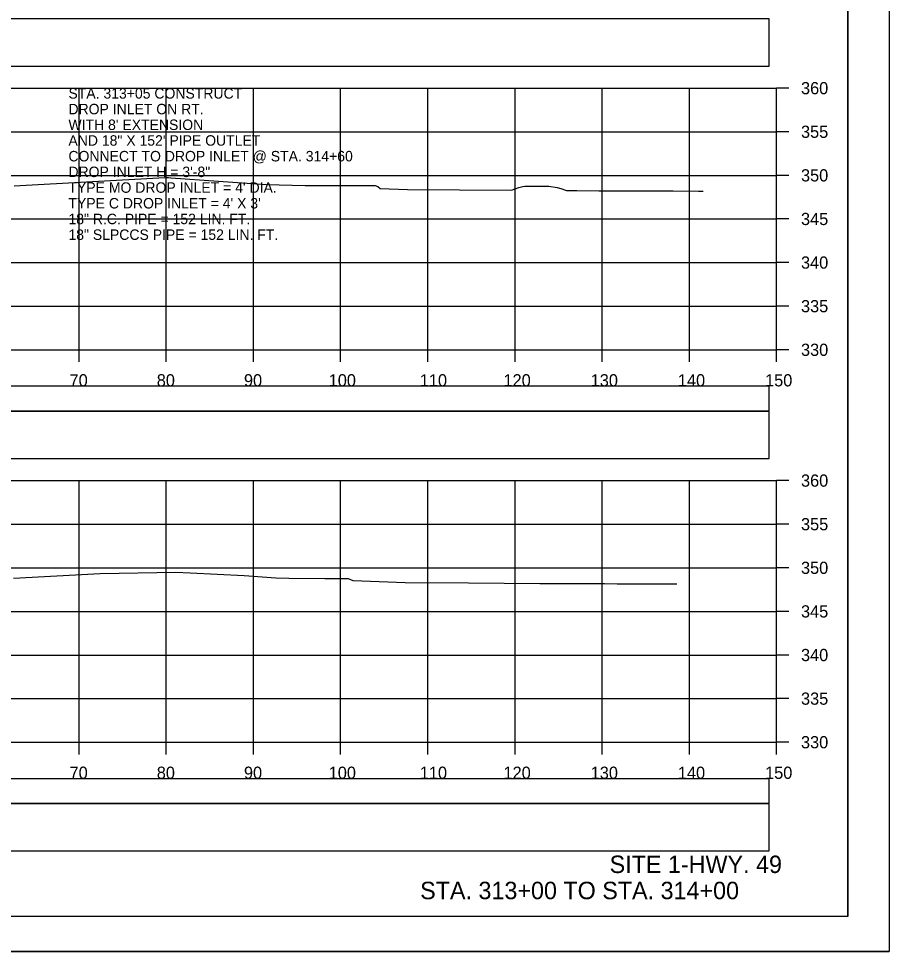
# Model space of a CAD drawing. Extents: x 1368122 to 1710785, y 373130 to 557566.
# Drawn here: x 1369418.6 to 1369518.5, y 374837 to 374944 of the extents above; entities that cross this region are included whole.
import ezdxf

# ---------------------------------------------------------------- set-up
doc = ezdxf.new("R2010")
doc.units = 0
for name, color, linetype in [('R_Axis', 7, 'Continuous'), ('R_Axis Annot', 7, 'Continuous'), ('R_Border', 7, 'Continuous'), ('R_Draft', 7, 'Continuous'), ('R_Exist Surface', 7, 'Continuous'), ('R_Grid', 7, 'Continuous'), ('R_No Plot', 7, 'Continuous'), ('R_Water Annot', 7, 'Continuous')]:
    doc.layers.add(name, color=color, linetype=linetype)

msp = doc.modelspace()

# ---------------------------------------------------------------- linework, layer by layer
for points in [[(1369206.41, 374938.54), (1369504.71, 374938.54), (1369504.71, 374943.95), (1369206.41, 374943.95)], [(1369206.41, 374899.01), (1369504.71, 374899.01), (1369504.71, 374901.82), (1369206.41, 374901.82)], [(1369206.41, 374893.54), (1369504.71, 374893.54), (1369504.71, 374898.95), (1369206.41, 374898.95)], [(1369206.41, 374854.01), (1369504.71, 374854.01), (1369504.71, 374856.82), (1369206.41, 374856.82)], [(1369206.41, 374848.54), (1369504.71, 374848.54), (1369504.71, 374853.95), (1369206.41, 374853.95)]]:
    msp.add_lwpolyline(points, close=True)
at = {"layer": 'R_Axis'}
for p, q in [((1369505.56, 374906.01), (1369505.56, 374936.01)), ((1369506.96, 374936.01), (1369505.56, 374936.01)), ((1369506.96, 374931.01), (1369505.56, 374931.01)), ((1369506.96, 374926.01), (1369505.56, 374926.01)), ((1369506.96, 374921.01), (1369505.56, 374921.01)), ((1369506.96, 374916.01), (1369505.56, 374916.01)), ((1369506.96, 374911.01), (1369505.56, 374911.01)), ((1369205.56, 374906.01), (1369505.56, 374906.01)), ((1369425.56, 374904.61), (1369425.56, 374906.01)), ((1369435.56, 374904.61), (1369435.56, 374906.01)), ((1369445.56, 374904.61), (1369445.56, 374906.01)), ((1369455.56, 374904.61), (1369455.56, 374906.01)), ((1369465.56, 374904.61), (1369465.56, 374906.01)), ((1369475.56, 374904.61), (1369475.56, 374906.01)), ((1369485.56, 374904.61), (1369485.56, 374906.01)), ((1369495.56, 374904.61), (1369495.56, 374906.01)), ((1369505.56, 374904.61), (1369505.56, 374906.01)), ((1369506.96, 374906.01), (1369505.56, 374906.01)), ((1369505.56, 374861.01), (1369505.56, 374891.01)), ((1369506.96, 374891.01), (1369505.56, 374891.01)), ((1369506.96, 374886.01), (1369505.56, 374886.01)), ((1369506.96, 374881.01), (1369505.56, 374881.01)), ((1369506.96, 374876.01), (1369505.56, 374876.01)), ((1369506.96, 374871.01), (1369505.56, 374871.01)), ((1369506.96, 374866.01), (1369505.56, 374866.01)), ((1369205.56, 374861.01), (1369505.56, 374861.01)), ((1369425.56, 374859.61), (1369425.56, 374861.01)), ((1369435.56, 374859.61), (1369435.56, 374861.01)), ((1369445.56, 374859.61), (1369445.56, 374861.01)), ((1369455.56, 374859.61), (1369455.56, 374861.01)), ((1369465.56, 374859.61), (1369465.56, 374861.01)), ((1369475.56, 374859.61), (1369475.56, 374861.01)), ((1369485.56, 374859.61), (1369485.56, 374861.01)), ((1369495.56, 374859.61), (1369495.56, 374861.01)), ((1369505.56, 374859.61), (1369505.56, 374861.01)), ((1369506.96, 374861.01), (1369505.56, 374861.01))]:
    msp.add_line(p, q, dxfattribs=at)
at = {"layer": 'R_Border'}
for q in [(1369513.74, 375046.47), (1369197.56, 374841.01)]:
    msp.add_line((1369513.74, 374841.01), q, dxfattribs=at)
at = {"layer": 'R_Exist Surface'}
for points in [[(1369418.13, 374924.81), (1369435.4, 374925.75), (1369435.76, 374925.76), (1369435.83, 374925.76), (1369436.09, 374925.74), (1369447.03, 374924.95), (1369451.48, 374924.86), (1369452.02, 374924.86), (1369459.53, 374924.86), (1369459.84, 374924.73), (1369460.08, 374924.5), (1369463.21, 374924.39), (1369475.17, 374924.3), (1369476, 374924.63), (1369476.45, 374924.74), (1369476.69, 374924.78), (1369477.2, 374924.78), (1369477.75, 374924.78), (1369479.24, 374924.78), (1369479.43, 374924.78), (1369480.38, 374924.62), (1369480.82, 374924.5), (1369481.45, 374924.28), (1369482.07, 374924.27), (1369482.64, 374924.27), (1369485.18, 374924.25), (1369493.71, 374924.22), (1369496.59, 374924.21), (1369497.13, 374924.21)], [(1369418.03, 374879.81), (1369427.98, 374880.35), (1369436.66, 374880.52), (1369438.3, 374880.42), (1369444.5, 374880.11), (1369448.14, 374879.85), (1369449.62, 374879.82), (1369453.74, 374879.8), (1369456.43, 374879.8), (1369456.97, 374879.57), (1369457, 374879.54), (1369462.97, 374879.33), (1369470.24, 374879.27), (1369478.42, 374879.21), (1369478.84, 374879.2), (1369478.97, 374879.2), (1369479.18, 374879.2), (1369485.81, 374879.2), (1369487.27, 374879.19), (1369494.11, 374879.16)]]:
    msp.add_lwpolyline(points, dxfattribs=at)
at = {"layer": 'R_Grid'}
for p, q in [((1369205.56, 374936.01), (1369505.56, 374936.01)), ((1369425.56, 374906.01), (1369425.56, 374936.01)), ((1369435.56, 374906.01), (1369435.56, 374936.01)), ((1369445.56, 374906.01), (1369445.56, 374936.01)), ((1369455.56, 374906.01), (1369455.56, 374936.01)), ((1369465.56, 374906.01), (1369465.56, 374936.01)), ((1369475.56, 374906.01), (1369475.56, 374936.01)), ((1369485.56, 374906.01), (1369485.56, 374936.01)), ((1369495.56, 374906.01), (1369495.56, 374936.01)), ((1369505.56, 374906.01), (1369505.56, 374936.01)), ((1369205.56, 374931.01), (1369505.56, 374931.01)), ((1369205.56, 374926.01), (1369505.56, 374926.01)), ((1369205.56, 374921.01), (1369505.56, 374921.01)), ((1369205.56, 374916.01), (1369505.56, 374916.01)), ((1369205.56, 374911.01), (1369505.56, 374911.01)), ((1369205.56, 374906.01), (1369505.56, 374906.01)), ((1369205.56, 374891.01), (1369505.56, 374891.01)), ((1369425.56, 374861.01), (1369425.56, 374891.01)), ((1369435.56, 374861.01), (1369435.56, 374891.01)), ((1369445.56, 374861.01), (1369445.56, 374891.01)), ((1369455.56, 374861.01), (1369455.56, 374891.01)), ((1369465.56, 374861.01), (1369465.56, 374891.01)), ((1369475.56, 374861.01), (1369475.56, 374891.01)), ((1369485.56, 374861.01), (1369485.56, 374891.01)), ((1369495.56, 374861.01), (1369495.56, 374891.01)), ((1369505.56, 374861.01), (1369505.56, 374891.01)), ((1369205.56, 374886.01), (1369505.56, 374886.01)), ((1369205.56, 374881.01), (1369505.56, 374881.01)), ((1369205.56, 374876.01), (1369505.56, 374876.01)), ((1369205.56, 374871.01), (1369505.56, 374871.01)), ((1369205.56, 374866.01), (1369505.56, 374866.01)), ((1369205.56, 374861.01), (1369505.56, 374861.01))]:
    msp.add_line(p, q, dxfattribs=at)
at = {"layer": 'R_No Plot'}
msp.add_line((1369185.16, 374837.03), (1369518.49, 374837.03), dxfattribs=at)
for points in [[(1369185.15, 375050.37), (1369518.49, 375050.37), (1369518.49, 374837.03), (1369185.15, 374837.03)], [(1369431.48, 375046.47), (1369451.1, 375046.47), (1369451.1, 375036.59), (1369467.21, 375036.59), (1369490.41, 375036.59), (1369490.53, 375008.44), (1369513.74, 375008.44), (1369513.74, 374841.01), (1369197.56, 374841.01), (1369197.56, 375046.47)]]:
    msp.add_lwpolyline(points, close=True, dxfattribs=at)

# ---------------------------------------------------------------- texts
at = {"layer": 'R_Axis Annot'}
for s, p in [('360', (1369508.36, 374935.31)), ('355', (1369508.36, 374930.31)), ('350', (1369508.36, 374925.31)), ('345', (1369508.36, 374920.31)), ('340', (1369508.36, 374915.31)), ('335', (1369508.36, 374910.31)), ('330', (1369508.36, 374905.31)), ('70', (1369424.47, 374901.81)), ('80', (1369434.47, 374901.81)), ('90', (1369444.47, 374901.81)), ('100', (1369454.19, 374901.81)), ('110', (1369464.64, 374901.81)), ('120', (1369474.24, 374901.81)), ('130', (1369484.24, 374901.81)), ('140', (1369494.24, 374901.81)), ('150', (1369504.24, 374901.81)), ('360', (1369508.36, 374890.31)), ('355', (1369508.36, 374885.31)), ('350', (1369508.36, 374880.31)), ('345', (1369508.36, 374875.31)), ('340', (1369508.36, 374870.31)), ('335', (1369508.36, 374865.31)), ('330', (1369508.36, 374860.31)), ('70', (1369424.47, 374856.81)), ('80', (1369434.47, 374856.81)), ('90', (1369444.47, 374856.81)), ('100', (1369454.19, 374856.81)), ('110', (1369464.64, 374856.81)), ('120', (1369474.24, 374856.81)), ('130', (1369484.24, 374856.81)), ('140', (1369494.24, 374856.81)), ('150', (1369504.24, 374856.81))]:
    msp.add_text(s, height=1.4, dxfattribs=at).set_placement(p)
at = {"layer": 'R_Draft'}
for s, p in [('SITE 1-HWY. 49', (1369486.41, 374846.01)), ('STA. 313+00 TO STA. 314+00', (1369464.68, 374843.01))]:
    msp.add_text(s, height=2, dxfattribs=at).set_placement(p)
at = {"layer": 'R_Water Annot'}
for s, p in [('STA. 313+05 CONSTRUCT', (1369424.34, 374934.81)), ('DROP INLET ON RT.', (1369424.34, 374933.01)), ("WITH 8' EXTENSION", (1369424.34, 374931.21)), ('AND 18" X 152\' PIPE OUTLET', (1369424.34, 374929.41)), ('CONNECT TO DROP INLET @ STA. 314+60', (1369424.34, 374927.61)), ('DROP INLET H = 3\'-8"', (1369424.34, 374925.81)), ("TYPE MO DROP INLET = 4' DIA.", (1369424.34, 374924.01)), ("TYPE C DROP INLET = 4' X 3'", (1369424.34, 374922.21)), ('18" R.C. PIPE = 152 LIN. FT.', (1369424.34, 374920.41)), ('18" SLPCCS PIPE = 152 LIN. FT.', (1369424.34, 374918.61))]:
    msp.add_text(s, height=1.2, dxfattribs=at).set_placement(p)

doc.saveas('drawing.dxf')
